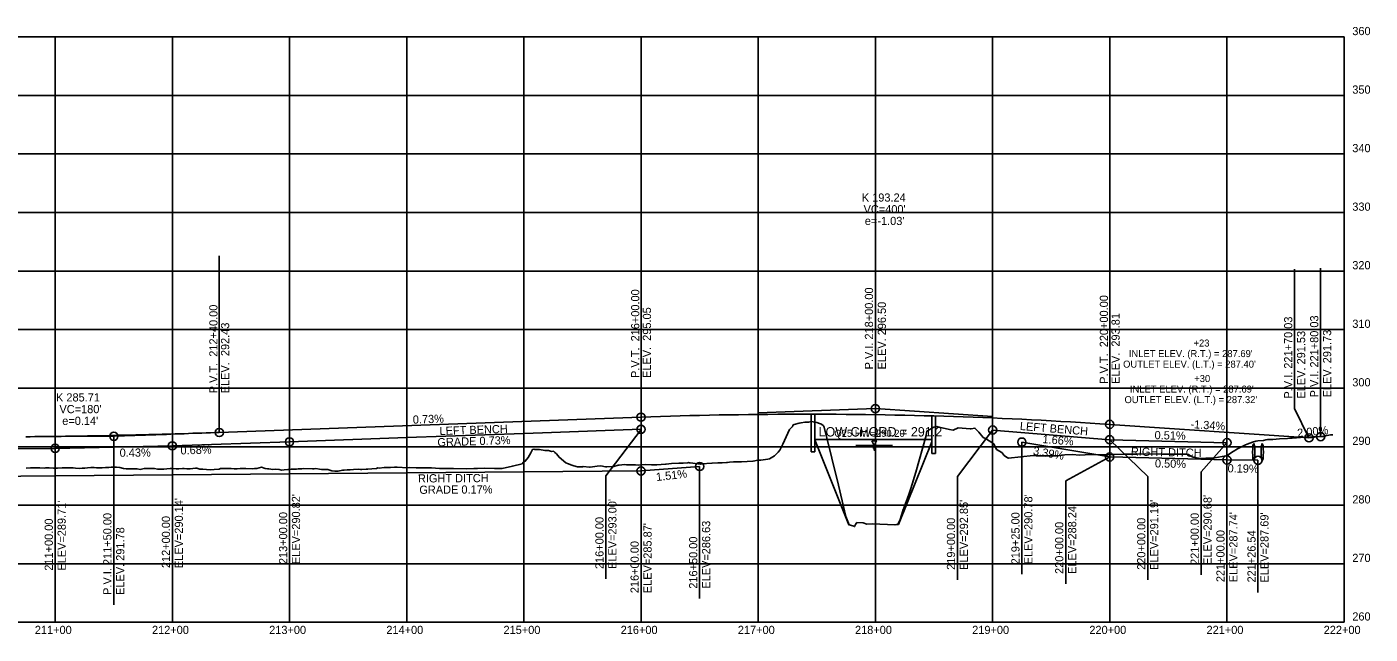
# Model space of a CAD drawing. Extents: x 1768942 to 1774819, y 723037 to 732099.
# Drawn here: x 1773673 to 1774819, y 730925 to 731444 of the extents above; entities that cross this region are included whole.
import ezdxf

# ---------------------------------------------------------------- set-up
doc = ezdxf.new("R2010")
doc.units = 0
for name, color, linetype in [('Default', 7, 'Continuous'), ('R_Axis', 7, 'Continuous'), ('R_Axis Annot', 7, 'Continuous'), ('R_Dimension', 7, 'Continuous'), ('R_Exist Surface', 7, 'Continuous'), ('R_Fin Surface', 7, 'Continuous'), ('R_Grid', 7, 'Continuous'), ('R_Proposed Road', 7, 'Continuous'), ('R_Vert Alg', 7, 'Continuous'), ('R_Vert Alg Annot', 7, 'Continuous'), ('R_Water', 7, 'Continuous'), ('R_Water Annot', 7, 'Continuous'), ('T_Notes', 7, 'Continuous')]:
    doc.layers.add(name, color=color, linetype=linetype)

msp = doc.modelspace()

# ---------------------------------------------------------------- linework, layer by layer
at = {"layer": 'Default'}
for points in [[(1773297, 731081.6), (1773397, 731082.1), (1773497, 731082.6), (1773597, 731083.1), (1773697, 731083.7), (1773797, 731085.9), (1773897, 731089.3), (1773997, 731092.9), (1774097, 731096.5), (1774113, 731097.1), (1774197, 731100.2)], [(1774497, 731099.4), (1774597, 731091.1), (1774697, 731088.6)], [(1774522, 731089.1), (1774597, 731076.4), (1774697, 731073.9), (1774723.5, 731073.6)], [(1772756.6, 731052.3), (1772797, 731052.6), (1772897, 731053.5), (1772997, 731054.3), (1773097, 731055.2), (1773197, 731056), (1773297, 731056.9), (1773397, 731057.7), (1773497, 731058.6), (1773597, 731059.4), (1773609.1, 731059.5), (1773697, 731060.3), (1773797, 731061.1), (1773897, 731062), (1773997, 731062.8), (1774097, 731063.7), (1774197, 731064.5)], [(1774197, 731064.5), (1774247, 731068.3)]]:
    msp.add_lwpolyline(points, dxfattribs=at)
at = {"layer": 'R_Axis'}
for p, q in [((1774797, 730935.2), (1774797, 731435.2)), ((1772597, 730935.2), (1774797, 730935.2))]:
    msp.add_line(p, q, dxfattribs=at)
at = {"layer": 'R_Exist Surface'}
msp.add_lwpolyline([(1773672.3, 731066.9), (1773676, 731067.2), (1773677.1, 731067.1), (1773681.1, 731067.2), (1773682.3, 731067.2), (1773683.8, 731067.2), (1773687.7, 731066.9), (1773688.7, 731067), (1773691.8, 731067.1), (1773695.5, 731066.8), (1773697.4, 731066.9), (1773699, 731066.9), (1773702.8, 731067.2), (1773705.4, 731067.1), (1773707.1, 731067.1), (1773710.5, 731067.1), (1773712.3, 731067.2), (1773714.4, 731066.9), (1773717.8, 731066.7), (1773719.9, 731066.9), (1773722.4, 731066.9), (1773724.7, 731067), (1773727.3, 731067.3), (1773729.9, 731067.5), (1773730, 731067.5), (1773732.3, 731067.1), (1773735, 731067.1), (1773737.2, 731067), (1773740, 731067.3), (1773742.7, 731067.5), (1773744.8, 731067.6), (1773747, 731067.6), (1773749.3, 731067.6), (1773752.1, 731067.5), (1773755.4, 731066.6), (1773757.5, 731066.4), (1773760.9, 731066.4), (1773763, 731066.3), (1773765.2, 731066.2), (1773767, 731066.2), (1773769.6, 731065.8), (1773772.8, 731066.5), (1773774.7, 731066.7), (1773777.5, 731066.7), (1773779.9, 731066.6), (1773781.6, 731066.7), (1773784.3, 731066.1), (1773787.4, 731066.1), (1773789.7, 731066), (1773792.3, 731066.3), (1773795.1, 731066.5), (1773797.3, 731066.6), (1773800.1, 731066.4), (1773802.6, 731066.4), (1773805.6, 731066.5), (1773807.2, 731066.5), (1773809.2, 731066.4), (1773812.3, 731066.4), (1773816.7, 731066.8), (1773817.9, 731066.8), (1773820.5, 731066), (1773823, 731066), (1773826.2, 731065.6), (1773829.7, 731065.4), (1773832.6, 731065.6), (1773836.8, 731066), (1773838.1, 731066.5), (1773838.1, 731066.5), (1773838.4, 731066.5), (1773842.3, 731066.6), (1773843, 731066.5), (1773847.1, 731066.5), (1773849.6, 731066.3), (1773852.2, 731066.2), (1773854.9, 731066.5), (1773857.4, 731066.6), (1773859.7, 731066.5), (1773865, 731066.4), (1773867.1, 731066.6), (1773869.1, 731066.7), (1773873, 731067.8), (1773876.3, 731066.5), (1773878.1, 731066.4), (1773879.4, 731066.3), (1773882.7, 731065.8), (1773885.2, 731066.1), (1773888.1, 731065.6), (1773890.2, 731065.2), (1773892.4, 731065.3), (1773895.5, 731065.7), (1773897.2, 731065.8), (1773898.4, 731066.1), (1773903, 731066.1), (1773904.4, 731066.2), (1773907.5, 731066.4), (1773908.7, 731066.5), (1773916.5, 731066.4), (1773918, 731066.4), (1773919.3, 731066.5), (1773922.6, 731065.9), (1773924.3, 731065.8), (1773928.3, 731065.6), (1773929.8, 731065.6), (1773933.1, 731064.6), (1773935.7, 731064.2), (1773937, 731064.3), (1773938.4, 731064.4), (1773942.3, 731065), (1773943.7, 731065.1), (1773946.3, 731065.3), (1773947.2, 731065.4), (1773948.6, 731065.4), (1773951.6, 731065.8), (1773956.1, 731065.9), (1773957.5, 731065.8), (1773958.6, 731065.7), (1773962.4, 731066.1), (1773963.9, 731066.1), (1773967.3, 731066.4), (1773971.2, 731066.6), (1773972.3, 731067.2), (1773973.4, 731066.9), (1773977.8, 731067.4), (1773979.4, 731067.3), (1773983.2, 731067.5), (1773986.6, 731067.6), (1773988.8, 731067.8), (1773997.8, 731067.2), (1773999.4, 731067.5), (1774005.2, 731067.2), (1774018.1, 731067), (1774025, 731066.7), (1774036.9, 731066.5), (1774047.7, 731066.3), (1774054.4, 731066.5), (1774057.5, 731066.5), (1774063.7, 731066.8), (1774072, 731066.6), (1774078.4, 731066.5), (1774087.2, 731068.6), (1774095.4, 731070.5), (1774096.6, 731071.9), (1774098.2, 731072.7), (1774100.6, 731075.9), (1774102.8, 731079.8), (1774104.4, 731082.9), (1774105.4, 731083), (1774106.4, 731082.8), (1774108.2, 731082.8), (1774110.2, 731082.7), (1774115, 731082), (1774118, 731081.8), (1774120.5, 731081.2), (1774122.5, 731081.4), (1774122.6, 731081.2), (1774123.4, 731080.2), (1774124.8, 731079), (1774127, 731076.1), (1774132.7, 731071.3), (1774134.2, 731070.7), (1774137.9, 731069.3), (1774139.5, 731068.7), (1774142.7, 731068), (1774147, 731068.1), (1774147.6, 731068.2), (1774152.9, 731067.6), (1774153, 731067.6), (1774153.2, 731067.6), (1774153.6, 731067.6), (1774159.6, 731068.6), (1774162.6, 731068.8), (1774162.7, 731068.8), (1774166.7, 731067.9), (1774167.3, 731068.1), (1774167.7, 731068.1), (1774172.3, 731068.2), (1774173.7, 731068.3), (1774177.5, 731069.5), (1774178.2, 731069.5), (1774183, 731070), (1774184.5, 731069.8), (1774187.8, 731069.8), (1774191.1, 731069.7), (1774192.3, 731069.8), (1774194.8, 731069.4), (1774197.4, 731069.8), (1774201.1, 731069.9), (1774206, 731069.8), (1774207.7, 731069.8), (1774209, 731069.8), (1774210.6, 731069.8), (1774217.8, 731070.3), (1774218.4, 731070.4), (1774223.1, 731070.9), (1774229.3, 731071), (1774231.2, 731071.1), (1774232.8, 731071.1), (1774236.9, 731071.4), (1774237.5, 731071.6), (1774238.2, 731071.4), (1774238.9, 731071.3), (1774247.6, 731070.3), (1774248.6, 731070.6), (1774257.5, 731071), (1774257.6, 731071), (1774257.6, 731071), (1774257.7, 731071), (1774262.6, 731071.3), (1774266.2, 731071.5), (1774269.8, 731071.6), (1774270.7, 731071.7), (1774272.5, 731071.9), (1774275.8, 731072.2), (1774282.6, 731072.3), (1774282.7, 731072.3), (1774282.8, 731072.3), (1774282.8, 731072.3), (1774292.5, 731072.9), (1774292.8, 731072.9), (1774296.8, 731073.8), (1774299.1, 731073.8), (1774305.1, 731074.6), (1774306.7, 731074.8), (1774308, 731075.6), (1774311, 731077.3), (1774314, 731080.5), (1774315.4, 731082.3), (1774316, 731083.4), (1774318, 731087.3), (1774323.6, 731100), (1774326, 731102.1), (1774326.2, 731102.2), (1774326.6, 731103.6), (1774327.7, 731104.1), (1774332, 731105.2), (1774333.6, 731105.6), (1774336.9, 731106), (1774337.6, 731106.1), (1774340, 731106), (1774342.3, 731106.6), (1774347, 731105.8), (1774349.2, 731104.9), (1774350.9, 731104.5), (1774352.7, 731102.9), (1774353.4, 731101.8), (1774359.9, 731075.3), (1774365.5, 731052.4), (1774371.8, 731025.7), (1774374.6, 731018.4), (1774377.6, 731017.5), (1774379.2, 731016.9), (1774380, 731018.7), (1774381.2, 731020.3), (1774386.5, 731020.2), (1774389.7, 731018.9), (1774394.5, 731019.2), (1774413.7, 731018.4), (1774415, 731018.7), (1774416, 731018.7), (1774416.6, 731019.9), (1774418.2, 731023.1), (1774420.4, 731030.5), (1774420.5, 731030.6), (1774421.2, 731032.6), (1774425.5, 731044.4), (1774427.3, 731049.5), (1774431.4, 731063.4), (1774440.2, 731094.7), (1774440.9, 731098.5), (1774446.8, 731101.9), (1774449.4, 731102.4), (1774451.4, 731101.9), (1774460.3, 731099.8), (1774463.3, 731099.3), (1774467.5, 731101.4), (1774478, 731100.3), (1774478.4, 731100.3), (1774478.6, 731100.4), (1774482, 731101.1), (1774485.2, 731097.7), (1774489, 731092.9), (1774490.9, 731092.3), (1774494.1, 731090.3), (1774498, 731087.5), (1774500.4, 731082.9), (1774504.8, 731080.2), (1774507, 731077.8), (1774509.8, 731075.6), (1774510.1, 731075.6), (1774510.7, 731075.5), (1774531.6, 731077.6), (1774531.9, 731077.6), (1774532.2, 731077.6), (1774532.6, 731077.6), (1774534.3, 731077.5), (1774552.7, 731077.5), (1774554, 731077.6), (1774558.7, 731078.3), (1774565.4, 731078.4), (1774570.8, 731077.9), (1774576.1, 731078.1), (1774584.2, 731078.4), (1774589.5, 731078.1), (1774593.9, 731078.3), (1774595.2, 731078.1), (1774600.1, 731078.4), (1774608.5, 731078.9), (1774612.8, 731078.8), (1774619.8, 731078.9), (1774627.7, 731079.1), (1774641.2, 731078.9), (1774647.1, 731078.7), (1774663.2, 731078.8), (1774663.5, 731078.6), (1774664.2, 731078.5), (1774666.8, 731076.9), (1774668.1, 731076.1), (1774671, 731075.7), (1774674.5, 731075), (1774678.9, 731075.3), (1774686.8, 731075.8), (1774696.2, 731077.3), (1774696.3, 731077.3), (1774696.4, 731077.4), (1774696.6, 731077.5), (1774702.2, 731081.1), (1774706, 731083.3), (1774713, 731086.8), (1774714.4, 731087.3), (1774718.9, 731089.1), (1774721.6, 731089.9), (1774723.4, 731090.1), (1774728.2, 731090.6), (1774730.1, 731091.1), (1774730.4, 731091.1), (1774731.6, 731091.2), (1774732.4, 731091.2), (1774736.2, 731091.4), (1774742, 731091.8), (1774748.7, 731092.3), (1774751.2, 731092.5), (1774752.6, 731092.6), (1774763.4, 731093.2), (1774777, 731093.8), (1774777.8, 731094), (1774778.1, 731094), (1774779.3, 731094), (1774781.9, 731094.7), (1774782.5, 731094.8), (1774785.4, 731095.2), (1774785.8, 731095.2), (1774787.1, 731095.2), (1774787.2, 731095.2), (1774787.4, 731095.2)], dxfattribs=at)
at = {"layer": 'R_Fin Surface'}
for p, q in [((1774342.2, 731080.9), (1774342.2, 731113)), ((1774345.2, 731080.9), (1774345.2, 731113)), ((1774445.2, 731079.4), (1774445.2, 731111.5)), ((1774448.2, 731079.4), (1774448.2, 731111.4)), ((1774345.2, 731091), (1774374.2, 731018.5)), ((1774416.8, 731018.7), (1774445.2, 731089.4)), ((1774345.2, 731080.9), (1774342.2, 731080.9)), ((1774445.2, 731079.4), (1774448.2, 731079.4)), ((1774374.6, 731018.4), (1774374.2, 731018.5)), ((1774416, 731018.7), (1774416.8, 731018.7))]:
    msp.add_line(p, q, dxfattribs=at)
at = {"layer": 'R_Grid'}
for p, q in [((1772597, 731435.2), (1774797, 731435.2)), ((1772597, 731435.2), (1774797, 731435.2)), ((1773697, 730935.2), (1773697, 731435.2)), ((1773797, 730935.2), (1773797, 731435.2)), ((1773897, 730935.2), (1773897, 731435.2)), ((1773997, 730935.2), (1773997, 731435.2)), ((1774097, 730935.2), (1774097, 731435.2)), ((1774197, 730935.2), (1774197, 731435.2)), ((1774297, 730935.2), (1774297, 731435.2)), ((1774397, 730935.2), (1774397, 731435.2)), ((1774497, 730935.2), (1774497, 731435.2)), ((1774597, 730935.2), (1774597, 731435.2)), ((1774697, 730935.2), (1774697, 731435.2)), ((1772597, 731385.2), (1774797, 731385.2)), ((1772597, 731335.2), (1774797, 731335.2)), ((1772597, 731285.2), (1774797, 731285.2)), ((1772597, 731235.2), (1774797, 731235.2)), ((1772597, 731185.2), (1774797, 731185.2)), ((1772597, 731135.2), (1774797, 731135.2)), ((1772597, 731085.2), (1774797, 731085.2)), ((1772597, 731035.2), (1774797, 731035.2)), ((1772597, 730985.2), (1774797, 730985.2))]:
    msp.add_line(p, q, dxfattribs=at)
at = {"layer": 'R_Proposed Road'}
msp.add_lwpolyline([(1774393.9, 731090.2), (1774395.9, 731086.2), (1774397.9, 731090.2), (1774393.9, 731090.2)], dxfattribs=at)
at = {"layer": 'R_Vert Alg'}
for p, q in [((1774197, 731135.4), (1774197, 731261.4)), ((1774397, 731142.7), (1774397, 731261.7)), ((1774597, 731256.4), (1774597, 731130.4)), ((1773837, 731122.3), (1773837, 731248.3)), ((1774754.8, 731117.8), (1774754.8, 731236.8)), ((1774777, 731118.8), (1774777, 731237.8)), ((1774397, 731117.7), (1774397, 731142.7)), ((1774197, 731110.4), (1774197, 731135.4)), ((1774597, 731104.2), (1774597, 731130.4)), ((1773837, 731097.3), (1773837, 731122.3)), ((1774777, 731093.8), (1774777, 731118.8)), ((1773837, 731097.3), (1774197, 731110.4)), ((1774297, 731114), (1774397, 731117.7)), ((1774397, 731117.7), (1774497, 731111)), ((1774767, 731092.8), (1774754.8, 731117.8)), ((1773747, 731094.1), (1773792, 731095.7)), ((1774197, 731100), (1774167, 731060.3)), ((1774497, 731099.4), (1774467, 731059.7)), ((1774597, 731104.2), (1774767, 731092.8)), ((1773702, 731093.8), (1773747, 731094.1)), ((1773747, 731094.1), (1773747, 731069.1)), ((1773797, 731085.9), (1773797, 731061.1)), ((1773897, 731089.3), (1773897, 731064.5)), ((1774522, 731089.1), (1774522, 731064.4)), ((1774597, 731091.1), (1774629.4, 731059.7)), ((1774697, 731088.6), (1774675, 731063.8)), ((1774767, 731092.8), (1774777, 731093.8)), ((1773697, 731083.7), (1773697, 731059)), ((1774597, 731076.4), (1774559.4, 731056.1)), ((1774697, 731073.9), (1774697, 731049.1)), ((1774723.5, 731073.6), (1774723.5, 731048.9)), ((1773747, 731069.1), (1773747, 730950.1)), ((1773797, 731061.1), (1773797, 730973)), ((1773897, 731064.5), (1773897, 730976.4)), ((1774197, 731064.5), (1774197, 731039.8)), ((1774247, 731068.3), (1774247, 731043.6)), ((1774522, 731064.4), (1774522, 730976.2)), ((1774675, 731063.8), (1774675, 730975.7)), ((1773697, 731059), (1773697, 730970.8)), ((1774167, 731060.3), (1774167, 730972.2)), ((1774467, 731059.7), (1774467, 730971.5)), ((1774559.4, 731056.1), (1774559.4, 730968)), ((1774629.4, 731059.7), (1774629.4, 730971.5)), ((1774197, 731039.8), (1774197, 730951.6)), ((1774247, 731043.6), (1774247, 730955.4)), ((1774697, 731049.1), (1774697, 730961)), ((1774723.5, 731048.9), (1774723.5, 730960.7))]:
    msp.add_line(p, q, dxfattribs=at)
for points in [[(1774197, 731110.4), (1774205.3, 731110.7), (1774213.6, 731111), (1774222, 731111.2), (1774230.3, 731111.5), (1774238.6, 731111.7), (1774247, 731111.9), (1774255.3, 731112.1), (1774263.6, 731112.3), (1774272, 731112.4), (1774280.3, 731112.5), (1774288.6, 731112.7), (1774297, 731112.7), (1774305.3, 731112.8), (1774313.6, 731112.9), (1774322, 731112.9), (1774330.3, 731113), (1774338.6, 731113), (1774347, 731112.9), (1774355.3, 731112.9), (1774363.6, 731112.9), (1774372, 731112.8), (1774380.3, 731112.7), (1774388.6, 731112.6), (1774405.3, 731112.4), (1774413.6, 731112.2), (1774422, 731112), (1774430.3, 731111.8), (1774438.6, 731111.6), (1774447, 731111.4), (1774455.3, 731111.2), (1774463.6, 731110.9), (1774472, 731110.6), (1774480.3, 731110.3), (1774488.6, 731110), (1774497, 731109.7), (1774505.3, 731109.3), (1774513.6, 731108.9), (1774522, 731108.6), (1774530.3, 731108.1), (1774538.6, 731107.7), (1774547, 731107.3), (1774555.3, 731106.8), (1774563.6, 731106.3), (1774572, 731105.8), (1774580.3, 731105.3), (1774588.6, 731104.8), (1774597, 731104.2)], [(1773672, 731093.7), (1773675.7, 731093.7), (1773679.5, 731093.8), (1773683.2, 731093.8), (1773687, 731093.8), (1773690.7, 731093.9), (1773694.5, 731093.9), (1773698.2, 731094), (1773702, 731094), (1773705.7, 731094.1), (1773709.5, 731094.1), (1773713.2, 731094.2), (1773717, 731094.2), (1773720.7, 731094.3), (1773724.5, 731094.4), (1773728.2, 731094.4), (1773732, 731094.5), (1773735.7, 731094.6), (1773739.5, 731094.6), (1773743.2, 731094.7), (1773750.7, 731094.9), (1773754.5, 731094.9), (1773758.2, 731095), (1773762, 731095.1), (1773765.7, 731095.2), (1773769.5, 731095.3), (1773773.2, 731095.4), (1773777, 731095.5), (1773780.7, 731095.6), (1773784.5, 731095.7), (1773788.2, 731095.8), (1773792, 731095.9), (1773795.7, 731096), (1773799.5, 731096.1), (1773803.2, 731096.2), (1773807, 731096.3), (1773810.7, 731096.4), (1773814.5, 731096.6), (1773818.2, 731096.7), (1773822, 731096.8), (1773825.7, 731096.9), (1773829.5, 731097.1), (1773833.2, 731097.2), (1773837, 731097.3)]]:
    msp.add_lwpolyline(points, dxfattribs=at)
for centre in [(1774397, 731117.7), (1774197, 731110.4), (1774597, 731104.2), (1773747, 731094.1), (1773837, 731097.3), (1774197, 731100), (1774497, 731099.4), (1774767, 731092.8), (1774777, 731093.8), (1773697, 731083.7), (1773797, 731085.9), (1773897, 731089.3), (1774522, 731089.1), (1774597, 731091.1), (1774697, 731088.6), (1774597, 731076.4), (1774697, 731073.9), (1774723.5, 731073.6), (1774197, 731064.5), (1774247, 731068.3)]:
    msp.add_circle(centre, 3.5, dxfattribs=at)
at = {"layer": 'R_Water'}
for p, q in [((1774380.2, 731086.2), (1774411.6, 731086.2)), ((1774393.9, 731085.2), (1774397.9, 731085.2)), ((1774394.9, 731084.2), (1774396.9, 731084.2)), ((1774395.4, 731083.2), (1774396.4, 731083.2)), ((1774395.6, 731082.2), (1774396.1, 731082.2))]:
    msp.add_line(p, q, dxfattribs=at)
for centre in [(1774719.9, 731080.5), (1774727.1, 731080.5)]:
    msp.add_ellipse(centre, major_axis=(0, 7.5), ratio=0.133333, dxfattribs=at)
at = {"layer": 'T_Notes'}
msp.add_line((1774345.5, 731091.2), (1774445.4, 731091.2), dxfattribs=at)

# ---------------------------------------------------------------- texts
at = {"layer": 'R_Axis Annot'}
for s, p in [('360', (1774804, 731436.7)), ('360', (1774804, 731436.7)), ('350', (1774804, 731386.7)), ('340', (1774804, 731336.7)), ('330', (1774804, 731286.7)), ('320', (1774804, 731236.7)), ('310', (1774804, 731186.7)), ('300', (1774804, 731136.7)), ('290', (1774804, 731086.7)), ('280', (1774804, 731036.7)), ('270', (1774804, 730986.7)), ('260', (1774804, 730936.7)), ('211+00', (1773679.6, 730925.2)), ('212+00', (1773779.6, 730925.2)), ('213+00', (1773879.6, 730925.2)), ('214+00', (1773979.6, 730925.2)), ('215+00', (1774079.6, 730925.2)), ('216+00', (1774179.6, 730925.2)), ('217+00', (1774279.6, 730925.2)), ('218+00', (1774379.6, 730925.2)), ('219+00', (1774479.6, 730925.2)), ('220+00', (1774579.6, 730925.2)), ('221+00', (1774679.6, 730925.2)), ('222+00', (1774779.6, 730925.2))]:
    msp.add_text(s, height=7, dxfattribs=at).set_placement(p)
at = {"layer": 'R_Dimension'}
for s, p in [('+23', (1774668.5, 731170.7)), ("INLET ELEV. (R.T.) = 287.69'", (1774613.3, 731161.7)), ("OUTLET ELEV. (L.T.) = 287.40'", (1774608.4, 731152.7)), ('+30', (1774669.1, 731140.4)), ("INLET ELEV. (R.T.) = 287.69'", (1774614.2, 731131.4)), ("OUTLET ELEV. (L.T.) = 287.32'", (1774609.6, 731122.4))]:
    msp.add_text(s, height=6, dxfattribs=at).set_placement(p)
at = {"layer": 'R_Vert Alg Annot'}
for s, p in [('K 193.24', (1774385.4, 731294.5)), ("VC=400'", (1774386.9, 731284.5)), ("e=-1.03'", (1774388, 731274.5)), ('K 285.71', (1773697.7, 731123.8)), ("VC=180'", (1773700.6, 731113.8)), ("e=0.14'", (1773703, 731103.8))]:
    msp.add_text(s, height=7, dxfattribs=at).set_placement(p)
for s, rotation, p in [('P.V.T.  216+00.00', 90, (1774195.5, 731143.9)), ('P.V.I. 218+00.00', 90, (1774395, 731151.2)), ('P.V.T.  220+00.00', 90, (1774595.5, 731138.9)), ('P.V.T.  212+40.00', 90, (1773835.5, 731130.8)), ('ELEV.  295.05', 90, (1774205.5, 731143.9)), ('ELEV. 296.50', 90, (1774406, 731151.2)), ('ELEV.  293.81', 90, (1774605.5, 731138.9)), ('ELEV.  292.43', 90, (1773845.5, 731130.8)), ('P.V.I. 221+70.03', 90, (1774752.8, 731126.3)), ('P.V.I. 221+80.03', 90, (1774775, 731127.3)), ('ELEV. 291.53', 90, (1774763.8, 731126.3)), ('ELEV. 291.73', 90, (1774786, 731127.3)), ('0.73%', 2.0794, (1774002.3, 731104.8)), ('-1.34%', 356.158, (1774665.7, 731101.1)), ('LEFT BENCH', 1.8737, (1774025.1, 731095.1)), ('LEFT BENCH', 355.373, (1774520.1, 731099.5)), ('0.51%', 358.8589, (1774635.2, 731091.6)), ('2.00%', 5.721, (1774757.4, 731093.4)), ('0.68%', 1.8737, (1773804, 731078.5)), ('GRADE 0.73%', 1.8737, (1774023.3, 731085.4)), ('3.39%', 350.2568, (1774531.2, 731078.4)), ('1.66%', 355.373, (1774539.4, 731088.3)), ('RIGHT DITCH', 358.8589, (1774615, 731077.6)), ('0.43%', 0.3118, (1773752, 731076.6)), ('0.50%', 358.8589, (1774635.5, 731067.5)), ('RIGHT DITCH', 0.3118, (1774006.6, 731054.6)), ('1.51%', 6.5747, (1774210.2, 731055.8)), ('0.19%', 358.8589, (1774697.5, 731063.3)), ('GRADE 0.17%', 0.3118, (1774007.8, 731044.9)), ("ELEV=289.71'", 90, (1773706, 730979.3)), ("ELEV=290.14'", 90, (1773806, 730981.5)), ("ELEV=290.82'", 90, (1773906, 730984.9)), ("ELEV=293.00'", 90, (1774176, 730980.7)), ("ELEV=292.85'", 90, (1774476, 730980)), ("ELEV=290.78'", 90, (1774531, 730984.7)), ("ELEV=291.19'", 90, (1774638.4, 730980)), ("ELEV=290.68'", 90, (1774684, 730984.2)), ('P.V.I. 211+50.00', 90, (1773745, 730958.6)), ('213+00.00', 90, (1773895, 730984.9)), ('219+25.00', 90, (1774520, 730984.7)), ("ELEV=288.24'", 90, (1774568.4, 730976.5)), ('221+00.00', 90, (1774673, 730984.2)), ("ELEV=287.74'", 90, (1774706, 730969.5)), ("ELEV=287.69'", 90, (1774732.5, 730969.2)), ('211+00.00', 90, (1773695, 730979.3)), ('ELEV. 291.78', 90, (1773756, 730958.6)), ('212+00.00', 90, (1773795, 730981.5)), ('216+00.00', 90, (1774165, 730980.7)), ("ELEV=285.87'", 90, (1774206, 730960.1)), ('ELEV=286.63', 90, (1774256, 730963.9)), ('219+00.00', 90, (1774465, 730980)), ('220+00.00', 90, (1774557.4, 730976.5)), ('220+00.00', 90, (1774627.4, 730980)), ('216+00.00', 90, (1774195, 730960.1)), ('216+50.00', 90, (1774245, 730963.9)), ('221+00.00', 90, (1774695, 730969.5)), ('221+26.54', 90, (1774721.5, 730969.2))]:
    msp.add_text(s, height=7, rotation=rotation, dxfattribs=at).set_placement(p)
at = {"layer": 'R_Water Annot'}
msp.add_text("Q25 HW=290.20'", height=6, dxfattribs=at).set_placement((1774362, 731093.6))
at = {"layer": 'T_Notes'}
msp.add_text('LOW CHORD = 291.2', height=8, dxfattribs=at).set_placement((1774348.5, 731093.9))

doc.saveas('drawing.dxf')
